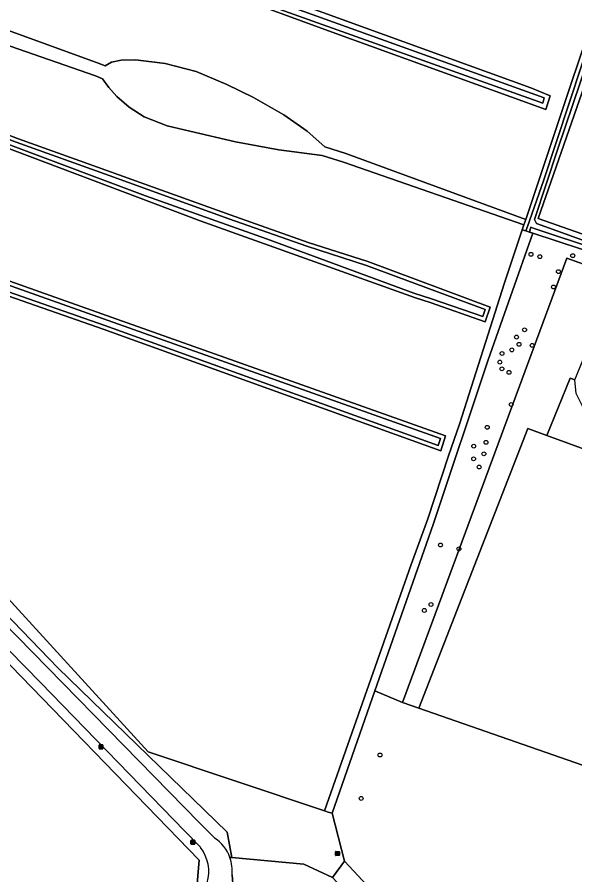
# Model space of a CAD drawing. Extents: x 163426 to 164192, y 380329 to 381641.
# Drawn here: x 163719.5 to 163860.2, y 380550.6 to 380767 of the extents above; entities that cross this region are included whole.
import ezdxf

# ---------------------------------------------------------------- set-up
doc = ezdxf.new("R2010")
doc.units = 0
for name, color, linetype in [('IMGEO_Boom', 7, 'Continuous'), ('IMGEO_Gemengd_bos', 7, 'Continuous'), ('IMGEO_Grasland_agrarisch', 7, 'Continuous'), ('IMGEO_Grasland_overig', 7, 'Continuous'), ('IMGEO_Greppel_droge_sloot', 7, 'Continuous'), ('IMGEO_Groenvoorziening', 7, 'Continuous'), ('IMGEO_Lichtmast', 7, 'Continuous'), ('IMGEO_Oever', 7, 'Continuous'), ('IMGEO_Rijbaan_lokaal_open', 7, 'Continuous'), ('IMGEO_Rioolput', 7, 'Continuous'), ('IMGEO_Waterloop', 7, 'Continuous')]:
    doc.layers.add(name, color=color, linetype=linetype)

msp = doc.modelspace()

# ---------------------------------------------------------------- linework, layer by layer
at = {"layer": 'IMGEO_Boom'}
for centre in [(163849.12, 380707.2), (163851.35, 380706.61), (163859.66, 380706.86), (163856.04, 380702.83), (163854.79, 380698.96), (163847.5, 380688.15), (163845.46, 380686.32), (163846.11, 380684.48), (163849.41, 380684.22), (163841.82, 380682.17), (163844.3, 380683.08), (163841.26, 380680), (163841.78, 380678.3), (163843.58, 380677.41), (163844.12, 380669.3), (163838.08, 380663.56), (163837.78, 380659.75), (163834.68, 380658.8), (163834.65, 380655.61), (163837.24, 380656.86), (163836.06, 380653.53), (163826.3, 380633.86), (163830.94, 380632.88), (163823.9, 380618.85), (163822.22, 380617.35), (163811.04, 380580.89), (163806.29, 380569.93)]:
    msp.add_circle(centre, 0.489, dxfattribs=at)
at = {"layer": 'IMGEO_Gemengd_bos'}
for points in [[(163868.04, 380706.47), (163849.55, 380712.54), (163838.3, 380680.61), (163824.43, 380639.05), (163809.75, 380597.03), (163816.74, 380594.13), (163858.15, 380706.2), (164005.75, 380653)], [(163716.41, 380550.9), (163721.18, 380536.14), (163725.55, 380520.72), (163727.23, 380513.48), (163730.65, 380500), (163731.46, 380497.14), (163732.89, 380493.68), (163733.15, 380492.65), (163735.84, 380487.39), (163736.45, 380486.57), (163814.58, 380403.45), (163832.93, 380421.35), (163761.11, 380499.03), (163754.89, 380505.65), (163743.03, 380518.57), (163752.08, 380526.32), (163761.76, 380534.59), (163764.4, 380542.39), (163765.42, 380554.31), (163654.53, 380668.74)]]:
    msp.add_lwpolyline(points, dxfattribs=at)
for points in [[(163888.74, 380648.45), (163902.72, 380686.12), (163958.26, 380668.62), (164005.74, 380652.97), (164005.75, 380653), (163858.15, 380706.2), (163816.74, 380594.13), (163820.86, 380592.7), (163848.36, 380663.22), (163853.08, 380661.49), (163859.01, 380675.93), (163860.21, 380675.52), (163862.27, 380680.66), (163865.75, 380684.38), (163869.76, 380685.23), (163872.74, 380685.34), (163878.12, 380683.78), (163881.25, 380681.53), (163884.52, 380678.25), (163885.38, 380673.48), (163884.95, 380666.42), (163884.73, 380662.95), (163882.24, 380660.23), (163878.7, 380652.12)], [(163654.6, 380684.42), (163652.61, 380682.82), (163729.78, 380602.9), (163772.51, 380561.41), (163773.7, 380554.99), (163791.85, 380553.38), (163799.03, 380550.01), (163802.04, 380554.13), (163798.99, 380566.22), (163797.99, 380566.5), (163797, 380566.78), (163752.54, 380581.72), (163714.47, 380623.27)], [(163888.74, 380648.45), (163878.7, 380652.12), (163853.08, 380661.49), (163848.36, 380663.22), (163820.86, 380592.7), (163903.39, 380563.95), (163912.9, 380589.54), (163872.15, 380603.71)], [(163874, 380484.83), (163903.39, 380563.95), (163820.86, 380592.7), (163816.74, 380594.13), (163809.75, 380597.03), (163798.99, 380566.22), (163802.04, 380554.13), (163860.05, 380491.88), (163862.23, 380493.91)]]:
    msp.add_lwpolyline(points, close=True, dxfattribs=at)
at = {"layer": 'IMGEO_Grasland_agrarisch'}
for points in [[(163697.03, 380803.2), (163748.99, 380785.54), (163849.06, 380749.19), (163853.92, 380747.15), (163852.9, 380743.69), (163799.92, 380762.89), (163751.8, 380780.55), (163693.96, 380800.77), (163679.62, 380806.91), (163680.39, 380808.7)], [(163667.05, 380752.27), (163667.87, 380754.61), (163695.89, 380745.47), (163719.58, 380736.44), (163743.05, 380728), (163773.25, 380717.12), (163792.94, 380710.21), (163807.93, 380705.35), (163838.79, 380693.88), (163837.6, 380690.2), (163823.72, 380695.01), (163820, 380696.2), (163765.65, 380715.64), (163706.85, 380737.84)], [(163657.9, 380721.59), (163827.59, 380661.4), (163826.39, 380657.65), (163741.25, 380688.28), (163680.08, 380709.65), (163656.9, 380718.29)]]:
    msp.add_lwpolyline(points, close=True, dxfattribs=at)
for points in [[(163672.1, 380780.16), (163739.5, 380755.55), (163741.69, 380754.75), (163743.3, 380755.64), (163745.72, 380756.16), (163749.34, 380756.3), (163756.85, 380755.33), (163764.67, 380753.31), (163772.43, 380750), (163779.1, 380746.76), (163786.77, 380742.39), (163792.64, 380738.29), (163797.13, 380734.33), (163802.4, 380732.59), (163847.78, 380716.01), (163859.16, 380750), (163865.1, 380767.74)], [(163714.47, 380623.27), (163752.54, 380581.72), (163797, 380566.78), (163818.89, 380628.95), (163823.13, 380640.5), (163828.33, 380656.38), (163831.12, 380664.32), (163842.43, 380700.01), (163846.89, 380713.35), (163847.32, 380714.61), (163801.8, 380730.47), (163796.41, 380732.1), (163785.55, 380733.56), (163774.62, 380735.59), (163763.06, 380738.24), (163757.38, 380739.63), (163751.53, 380741.89), (163747.74, 380744.28), (163744.63, 380747), (163742.68, 380749.3), (163741.02, 380751.51), (163739.25, 380752.26), (163670.76, 380776.12)], [(163870.55, 380772.74), (163862.61, 380749.76), (163850.97, 380716.26), (163866.45, 380710.77), (163918.79, 380691.64), (163955.96, 380678.97), (164011.19, 380658.9), (164019.69, 380683.44), (164030.68, 380715.13), (164034.74, 380725.26), (164038.99, 380736.94), (164044.95, 380752.93), (164051.42, 380769.76)]]:
    msp.add_lwpolyline(points, dxfattribs=at)
at = {"layer": 'IMGEO_Grasland_overig'}
msp.add_lwpolyline([(163802.04, 380554.13), (163799.03, 380550.01), (163811.15, 380537.04), (163819.58, 380528.02), (163824.83, 380522.41), (163827.56, 380519.49), (163830.36, 380516.49), (163835.76, 380510.7), (163844.06, 380501.82), (163852.07, 380493.24), (163856.47, 380488.54), (163860.05, 380491.88)], close=True, dxfattribs=at)
at = {"layer": 'IMGEO_Greppel_droge_sloot'}
msp.add_lwpolyline([(163680.87, 380807.07), (163692.63, 380802.27), (163852.08, 380745.33), (163852.46, 380746.69), (163715.95, 380795.82), (163681.25, 380807.88)], close=True, dxfattribs=at)
msp.add_lwpolyline([(163670.76, 380776.12), (163739.25, 380752.26), (163741.02, 380751.51), (163742.68, 380749.3), (163744.63, 380747), (163747.74, 380744.28), (163751.53, 380741.89), (163757.38, 380739.63), (163763.06, 380738.24), (163774.62, 380735.59), (163785.55, 380733.56), (163796.41, 380732.1), (163801.8, 380730.47), (163847.32, 380714.61), (163847.78, 380716.01), (163802.4, 380732.59), (163797.13, 380734.33), (163792.64, 380738.29), (163786.77, 380742.39), (163779.1, 380746.76), (163772.43, 380750), (163764.67, 380753.31), (163756.85, 380755.33), (163749.34, 380756.3), (163745.72, 380756.16), (163743.3, 380755.64), (163741.69, 380754.75), (163739.5, 380755.55), (163672.1, 380780.16)], dxfattribs=at)
at = {"layer": 'IMGEO_Groenvoorziening'}
for points in [[(163652.61, 380682.82), (163650.98, 380681.51), (163650.54, 380681.16), (163765.55, 380563.75), (163769.33, 380559.95)], [(163773.2, 380555.04), (163773.7, 380554.99), (163772.51, 380561.41), (163729.78, 380602.9), (163652.61, 380682.82)], [(163725.43, 380599.17), (163650.55, 380675.55), (163654.53, 380668.74), (163765.42, 380554.31), (163764.4, 380542.39), (163761.76, 380534.59), (163773.47, 380522.32), (163773.66, 380522.49), (163773.95, 380522.7), (163769.33, 380528.01)], [(163765.77, 380557.59), (163761.77, 380561.69), (163725.43, 380599.17)], [(163799.03, 380550.01), (163791.85, 380553.38), (163773.7, 380554.99), (163773.2, 380555.04)], [(163773.72, 380550.65), (163774.01, 380547.27)]]:
    msp.add_lwpolyline(points, dxfattribs=at)
msp.add_lwpolyline([(163860.21, 380675.52), (163859.01, 380675.93), (163853.08, 380661.49), (163878.7, 380652.12), (163882.24, 380660.23), (163878.77, 380656.43), (163874.12, 380654.7), (163869.57, 380655.48), (163864.96, 380658.13), (163863.48, 380662.12), (163863.03, 380666.3), (163862.15, 380668.9), (163860.55, 380672.06)], close=True, dxfattribs=at)
for centre, radius, start, end in [((163763.95, 380551.72), 9.82, 19.7421, 56.833), ((163757.56, 380551.38), 10.29, 344.4078, 37.0974), ((163763.93, 380551.71), 9.84, 353.791, 19.7618)]:
    msp.add_arc(centre, radius, start, end, dxfattribs=at)
at = {"layer": 'IMGEO_Lichtmast'}
for p, q in [((163740.16, 380582.55), (163740.16, 380583.35)), ((163740.16, 380583.35), (163740.16, 380582.55)), ((163740.26, 380583.45), (163741.05, 380583.45)), ((163741.05, 380583.45), (163740.26, 380583.45)), ((163741.05, 380582.45), (163740.26, 380582.45)), ((163740.26, 380582.45), (163741.05, 380582.45)), ((163741.15, 380583.35), (163741.15, 380582.55)), ((163741.15, 380582.55), (163741.15, 380583.35)), ((163763.36, 380558.48), (163763.36, 380559.28)), ((163763.36, 380559.28), (163763.36, 380558.48)), ((163763.46, 380559.38), (163764.25, 380559.38)), ((163764.25, 380559.38), (163763.46, 380559.38)), ((163764.25, 380558.38), (163763.46, 380558.38)), ((163763.46, 380558.38), (163764.25, 380558.38)), ((163764.35, 380559.28), (163764.35, 380558.48)), ((163764.35, 380558.48), (163764.35, 380559.28))]:
    msp.add_line(p, q, dxfattribs=at)
for points in [[(163740.58, 380583.33), (163740.73, 380583.33), (163740.73, 380582.58), (163740.58, 380582.58), (163740.58, 380583.33)], [(163763.78, 380559.26), (163763.93, 380559.26), (163763.93, 380558.51), (163763.78, 380558.51), (163763.78, 380559.26)]]:
    msp.add_lwpolyline(points, dxfattribs=at)
for centre, start, end in [((163740.26, 380583.35), 90, 180), ((163740.26, 380583.35), 90, 180), ((163740.26, 380582.55), 180, 270), ((163740.26, 380582.55), 180, 270), ((163741.05, 380583.35), 0, 90), ((163741.05, 380583.35), 360, 90), ((163741.05, 380582.55), 270, 0), ((163741.05, 380582.55), 270, 0), ((163763.46, 380559.28), 90, 180), ((163763.46, 380559.28), 90, 180), ((163763.46, 380558.48), 180, 270), ((163763.46, 380558.48), 180, 270), ((163764.25, 380559.28), 0, 90), ((163764.25, 380559.28), 360, 90), ((163764.25, 380558.48), 270, 0), ((163764.25, 380558.48), 270, 0)]:
    msp.add_arc(centre, 0.1, start, end, dxfattribs=at)
at = {"layer": 'IMGEO_Oever'}
for points in [[(163865.1, 380767.74), (163859.16, 380750), (163847.78, 380716.01), (163847.32, 380714.61), (163846.89, 380713.35), (163847.78, 380713.08), (163848.25, 380714.25), (163852.25, 380725.75), (163865.23, 380764.93), (163878.33, 380804.15), (163884.5, 380823.46), (163883.83, 380823.71), (163879.98, 380812.22), (163877.52, 380804.86), (163874.08, 380794.6), (163867.26, 380774.22), (163865.66, 380769.42)], [(163697.03, 380803.2), (163680.39, 380808.7), (163679.62, 380806.91), (163693.96, 380800.77), (163751.8, 380780.55), (163799.92, 380762.89), (163852.9, 380743.69), (163853.92, 380747.15), (163849.06, 380749.19), (163748.99, 380785.54)], [(163680.87, 380807.07), (163681.25, 380807.88), (163715.95, 380795.82), (163852.46, 380746.69), (163852.08, 380745.33), (163692.63, 380802.27)], [(163667.05, 380752.27), (163706.85, 380737.84), (163765.65, 380715.64), (163820, 380696.2), (163823.72, 380695.01), (163837.6, 380690.2), (163838.79, 380693.88), (163807.93, 380705.35), (163792.94, 380710.21), (163773.25, 380717.12), (163743.05, 380728), (163719.58, 380736.44), (163695.89, 380745.47), (163667.87, 380754.61)], [(163668.28, 380752.74), (163668.49, 380753.35), (163695.56, 380744.52), (163719.23, 380735.5), (163742.71, 380727.05), (163772.92, 380716.18), (163792.62, 380709.27), (163807.6, 380704.4), (163837.54, 380693.27), (163836.96, 380691.48), (163824.04, 380695.96), (163819.58, 380697.38), (163782.38, 380711.09), (163751.91, 380721.92), (163718.54, 380734.5), (163695.91, 380742.98)], [(163657.9, 380721.59), (163656.9, 380718.29), (163680.08, 380709.65), (163741.25, 380688.28), (163826.39, 380657.65), (163827.59, 380661.4)], [(163826.31, 380660.77), (163825.74, 380658.97), (163741.6, 380689.24), (163680.43, 380710.61), (163658.16, 380718.91), (163658.57, 380720.27)]]:
    msp.add_lwpolyline(points, close=True, dxfattribs=at)
for points in [[(164015.7, 380653.42), (164016.41, 380655.4), (164016.84, 380656.84), (164016.25, 380657.06), (164011.19, 380658.9), (163955.96, 380678.97), (163918.79, 380691.64), (163866.45, 380710.77), (163850.97, 380716.26), (163862.61, 380749.76), (163870.55, 380772.74), (163885.37, 380818.99), (163886.61, 380822.68), (163885.64, 380823.04), (163880.62, 380807.33), (163867.15, 380767.12), (163855.9, 380733.84), (163850.03, 380716), (163850.51, 380714.94), (163931.66, 380685.72), (163999.94, 380660.94), (164014.38, 380656.08)], [(164013.97, 380655.12), (163998.89, 380660.36), (163984.68, 380665.62), (163876.32, 380704.78), (163865.91, 380708.4), (163849.94, 380713.72), (163849.11, 380714.01), (163848.74, 380712.8), (163848.74, 380712.79), (163849.55, 380712.54), (163868.04, 380706.47), (163895.09, 380696.93), (163932.32, 380683.71), (163948.15, 380677.9), (163971.29, 380669.53), (163989.43, 380662.81), (164002.45, 380658.2), (164013.05, 380654.35), (164015.7, 380653.42)]]:
    msp.add_lwpolyline(points, dxfattribs=at)
at = {"layer": 'IMGEO_Rijbaan_lokaal_open'}
for points in [[(163650.54, 380681.16), (163650.55, 380675.55), (163725.43, 380599.17), (163761.77, 380561.69), (163765.77, 380557.59)], [(163769.33, 380559.95), (163765.55, 380563.75), (163650.54, 380681.16)], [(163774.01, 380547.27), (163773.72, 380550.65)]]:
    msp.add_lwpolyline(points, dxfattribs=at)
for centre, radius, start, end in [((163763.95, 380551.72), 9.82, 19.7421, 56.833), ((163757.56, 380551.38), 10.29, 344.4078, 37.0974), ((163763.93, 380551.71), 9.84, 353.791, 19.7618)]:
    msp.add_arc(centre, radius, start, end, dxfattribs=at)
at = {"layer": 'IMGEO_Rioolput'}
for p, q in [((163799.78, 380555.62), (163799.78, 380556.47)), ((163799.86, 380556.54), (163800.71, 380556.54)), ((163800.04, 380556.04), (163800.04, 380556.05)), ((163800.48, 380556), (163800.08, 380556)), ((163800.09, 380556.09), (163800.48, 380556.09)), ((163800.27, 380556.32), (163800.3, 380556.32)), ((163800.53, 380556.05), (163800.53, 380556.04)), ((163800.78, 380556.47), (163800.78, 380555.62)), ((163800.71, 380555.54), (163799.86, 380555.54)), ((163800.29, 380555.76), (163800.27, 380555.76))]:
    msp.add_line(p, q, dxfattribs=at)
for points in [[(163799.78, 380555.62), (163799.78, 380556.47)], [(163799.86, 380556.54), (163800.71, 380556.54)], [(163800.78, 380556.47), (163800.78, 380555.62)], [(163800.71, 380555.54), (163799.86, 380555.54)]]:
    msp.add_lwpolyline(points, dxfattribs=at)
for centre, radius, start, end in [((163799.86, 380556.47), 0.0765, 91.552, 178.448), ((163799.86, 380556.47), 0.0765, 91.552, 178.448), ((163800.08, 380556.05), 0.0403, 85.8775, 175.7526), ((163800.08, 380556.04), 0.0366, 178.938, 274.7102), ((163800.49, 380556.05), 0.0386, 1.7309, 96.639), ((163800.48, 380556.04), 0.043, 264.8664, 352.4533), ((163800.71, 380556.47), 0.0765, 1.552, 88.448), ((163800.71, 380556.47), 0.0765, 1.552, 88.448), ((163799.86, 380555.62), 0.0765, 181.552, 268.448), ((163799.86, 380555.62), 0.0765, 181.552, 268.448), ((163800.71, 380555.62), 0.0765, 271.552, 358.448), ((163800.71, 380555.62), 0.0765, 271.552, 358.448)]:
    msp.add_arc(centre, radius, start, end, dxfattribs=at)
for centre, major_axis, ratio, start_param, end_param in [((163800.27, 380556.04), (-0.387, 0.002), 0.722429, 4.712389, 7.853982), ((163800.29, 380556.04), (-0.39, 0.002), 0.717154, 1.570796, 4.712389)]:
    msp.add_ellipse(centre, major_axis=major_axis, ratio=ratio, start_param=start_param, end_param=end_param, dxfattribs=at)
at = {"layer": 'IMGEO_Waterloop'}
for points in [[(164014.38, 380656.08), (163999.94, 380660.94), (163931.66, 380685.72), (163850.51, 380714.94), (163850.03, 380716), (163855.9, 380733.84), (163867.15, 380767.12), (163880.62, 380807.33), (163885.64, 380823.04), (163884.5, 380823.46), (163878.33, 380804.15), (163865.23, 380764.93), (163852.25, 380725.75), (163848.25, 380714.25), (163847.78, 380713.08)], [(163847.78, 380713.08), (163848.74, 380712.8), (163849.11, 380714.01), (163849.94, 380713.72), (163865.91, 380708.4), (163876.32, 380704.78), (163984.68, 380665.62), (163998.89, 380660.36), (164013.97, 380655.12)]]:
    msp.add_lwpolyline(points, dxfattribs=at)
for points in [[(163668.28, 380752.74), (163695.91, 380742.98), (163718.54, 380734.5), (163751.91, 380721.92), (163782.38, 380711.09), (163819.58, 380697.38), (163824.04, 380695.96), (163836.96, 380691.48), (163837.54, 380693.27), (163807.6, 380704.4), (163792.62, 380709.27), (163772.92, 380716.18), (163742.71, 380727.05), (163719.23, 380735.5), (163695.56, 380744.52), (163668.49, 380753.35)], [(163658.57, 380720.27), (163658.16, 380718.91), (163680.43, 380710.61), (163741.6, 380689.24), (163825.74, 380658.97), (163826.31, 380660.77)], [(163838.3, 380680.61), (163849.55, 380712.54), (163848.74, 380712.79), (163848.74, 380712.8), (163847.78, 380713.08), (163846.89, 380713.35), (163842.43, 380700.01), (163831.12, 380664.32), (163828.33, 380656.38), (163823.13, 380640.5), (163818.89, 380628.95), (163797, 380566.78), (163797.99, 380566.5), (163798.99, 380566.22), (163809.75, 380597.03), (163824.43, 380639.05)]]:
    msp.add_lwpolyline(points, close=True, dxfattribs=at)

doc.saveas('drawing.dxf')
